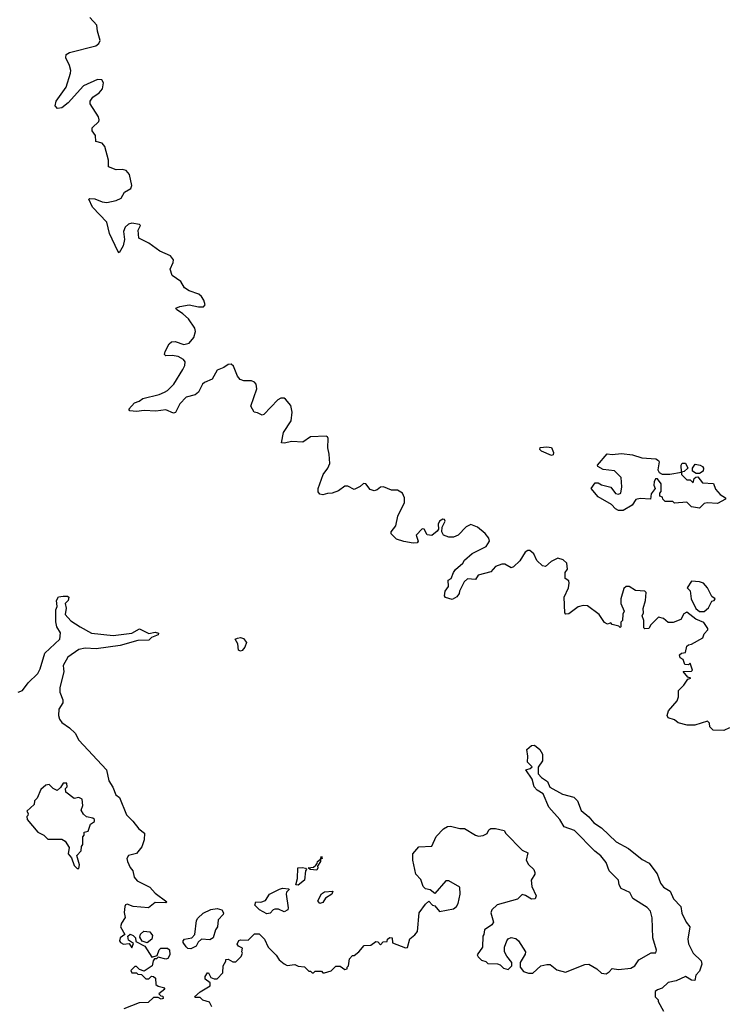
# Model space of a CAD drawing. Extents: x 2293139 to 2515392, y 824115 to 1006937.
# Tile 380 of 417: x 2487325 to 2491881, y 865087 to 871420. Entities that reach past the tile are written whole.
import ezdxf

# ---------------------------------------------------------------- set-up
doc = ezdxf.new("R2010")
doc.units = 0

msp = doc.modelspace()

# ---------------------------------------------------------------- linework, layer by layer
at = {"layer": '0CON10XD'}
for points in [[(2487834.3, 871265.7), (2487842, 871285), (2487824.3, 871345), (2487820.8, 871385), (2487775, 871433.8)], [(2491890, 866865), (2491851.7, 866848.3), (2491785, 866850), (2491761.7, 866871.7), (2491760, 866895), (2491747.5, 866907.5), (2491665, 866882.5), (2491617, 866883), (2491558.3, 866898.3), (2491535, 866917.5), (2491495, 866930), (2491487.5, 866945), (2491496.4, 866973.6), (2491551.7, 867038.3), (2491560, 867065), (2491560, 867105), (2491595, 867140), (2491621.7, 867178.3), (2491640, 867185), (2491621.7, 867191.7), (2491591.7, 867228.3), (2491645, 867230), (2491650, 867235), (2491635, 867280), (2491625, 867270), (2491601.7, 867271.7), (2491590, 867305), (2491572.5, 867315), (2491567.5, 867335), (2491580, 867345), (2491605, 867350), (2491615, 867390), (2491625, 867400), (2491645, 867402.5), (2491717.5, 867445), (2491725, 867470), (2491750, 867495), (2491750, 867505), (2491723, 867543), (2491673, 867563), (2491615, 867610), (2491595, 867597.5), (2491575, 867562.5), (2491526.4, 867543.6), (2491493.6, 867543.6), (2491465, 867567.5), (2491433, 867577), (2491383.3, 867526.7), (2491370, 867505), (2491345, 867502.5), (2491338.3, 867508.3), (2491337.5, 867555), (2491327.5, 867585), (2491336.7, 867605), (2491333, 867633), (2491348.8, 867685), (2491353.3, 867735), (2491345, 867743.3), (2491285, 867747.5), (2491243.6, 867773.6), (2491225, 867773.3), (2491209.6, 867760.5), (2491190, 867695), (2491191.2, 867665), (2491212.5, 867615), (2491203, 867597), (2491200, 867555), (2491190, 867545), (2491190, 867515), (2491185, 867510), (2491178.3, 867518.3), (2491135, 867530), (2491125, 867540), (2491105, 867532.5), (2491085, 867542.5), (2491050, 867595), (2490975, 867650), (2490948.3, 867651.7), (2490915, 867643.8), (2490855, 867597.5), (2490836.7, 867596.7), (2490830, 867605), (2490826.7, 867705), (2490853.3, 867765), (2490857.5, 867795), (2490855, 867810), (2490832.5, 867825), (2490832.5, 867865), (2490847.5, 867885), (2490843.3, 867925), (2490820, 867945), (2490785, 867955.7), (2490743.3, 867935), (2490705, 867903.3), (2490686.1, 867906.1), (2490651.1, 867941.1), (2490630.6, 867985), (2490605, 868005.4), (2490591.2, 868005), (2490576, 867995), (2490541.7, 867938.3), (2490499.7, 867900.3), (2490485, 867894.2), (2490445, 867917.5), (2490425, 867918.6), (2490385, 867902), (2490355, 867868.8), (2490273, 867847), (2490255, 867820), (2490205, 867822.5), (2490182.5, 867805), (2490152.5, 867745), (2490151.7, 867728.3), (2490135, 867707.5), (2490105, 867690), (2490063.6, 867703.6), (2490057.5, 867715), (2490060, 867745), (2490082.5, 867775), (2490080, 867815), (2490100, 867825), (2490113.3, 867865), (2490127, 867883), (2490175, 867923.3), (2490186.1, 867943.9), (2490234.3, 867985.7), (2490325, 868030.8), (2490346, 868065), (2490341.2, 868085), (2490318, 868115), (2490269.2, 868155), (2490225, 868172.2), (2490195, 868158.1), (2490145, 868103.8), (2490115, 868091.2), (2490085, 868091.2), (2490050, 868105), (2490040, 868125), (2490042.5, 868155), (2490060, 868195), (2490057.5, 868205), (2490045, 868208), (2490024, 868195), (2490016.7, 868175), (2490017.5, 868142.5), (2490010, 868130), (2489975, 868102.5), (2489945, 868107.5), (2489925, 868142.5), (2489912.5, 868145), (2489873.3, 868105), (2489887.5, 868065), (2489880, 868055), (2489855, 868053.3), (2489793.9, 868063.9), (2489748.3, 868078.3), (2489713.9, 868113.9), (2489713.3, 868125), (2489743.8, 868165), (2489757, 868227), (2489800, 868315), (2489800, 868345), (2489786.2, 868375), (2489755, 868393.3), (2489715, 868393.3), (2489663.9, 868416.1), (2489645, 868413.3), (2489622.5, 868395), (2489605, 868390), (2489577.5, 868397.5), (2489550, 868435), (2489535, 868436.7), (2489515, 868417.5), (2489475, 868397.5), (2489435, 868418.8), (2489415, 868420), (2489375, 868388.8), (2489335, 868373.8), (2489305, 868373.3), (2489275, 868363.8), (2489255, 868367.5), (2489243.6, 868383.6), (2489243.3, 868405), (2489276.7, 868495), (2489305.7, 868534.3), (2489319.2, 868565), (2489313.8, 868626.2), (2489305.9, 868665.9), (2489309.4, 868725), (2489305, 868737.5), (2489295, 868741.4), (2489195, 868737.1), (2489145, 868702), (2489075, 868706.9), (2489026.4, 868696.4), (2489008.3, 868698.3), (2489022, 868765), (2489071.2, 868838.8), (2489077.1, 868895), (2489068.7, 868938.7), (2489035, 868979.2), (2489025, 868985.7), (2489005, 868985.7), (2488985.6, 868974.4), (2488895, 868880), (2488885, 868876.2), (2488855, 868892), (2488832.5, 868895), (2488811.2, 868935), (2488849.2, 869045), (2488846, 869075), (2488835, 869088.8), (2488815, 869096), (2488766.4, 869096.4), (2488742.5, 869105), (2488726.1, 869126.1), (2488700.7, 869190.7), (2488685, 869203.3), (2488665, 869201.2), (2488638.3, 869181.7), (2488595, 869166), (2488562.5, 869107.5), (2488513, 869087), (2488500, 869075), (2488475, 869023.3), (2488453.9, 869006.1), (2488395, 868992), (2488355, 868950), (2488326.1, 868893.9), (2488315, 868890), (2488265, 868910), (2488201.2, 868901.2), (2488125, 868907.1), (2488075, 868899.2), (2488033, 868903), (2488027.5, 868915), (2488062.5, 868955), (2488094.2, 868965.8), (2488117.7, 868982.3), (2488221.3, 869008.7), (2488255, 869023.1), (2488275.8, 869035), (2488315.7, 869075), (2488375, 869170), (2488387.1, 869195), (2488389.7, 869219.7), (2488378.8, 869235), (2488345, 869252.5), (2488305, 869260), (2488265, 869257.5), (2488257, 869267), (2488260, 869285), (2488286.7, 869335), (2488301.2, 869348.8), (2488325, 869350), (2488381.3, 869331.3), (2488415, 869340), (2488445, 869376.2), (2488455.5, 869415), (2488451.9, 869435), (2488411.1, 869495), (2488375, 869528.6), (2488332.5, 869555), (2488330, 869565), (2488353.9, 869576.1), (2488415, 869585.8), (2488475, 869572.5), (2488506.1, 869573.9), (2488518, 869585), (2488508.9, 869615), (2488495, 869638.6), (2488475.8, 869655), (2488415.5, 869675.5), (2488384.2, 869694.2), (2488361.2, 869735), (2488306, 869775), (2488292, 869815), (2488312.3, 869857.7), (2488314, 869875), (2488295, 869901.2), (2488225, 869932), (2488155, 869982), (2488090, 870015), (2488087.5, 870065), (2488102.5, 870095), (2488095, 870102.5), (2488045, 870110), (2488025, 870103.8), (2488004, 870085), (2487992.7, 870057.3), (2487998.8, 870005), (2487991.2, 869965), (2487965, 869920), (2487955, 869930), (2487902.5, 870045), (2487885, 870117.5), (2487793.3, 870215), (2487770, 870265), (2487775, 870270), (2487808.3, 870268.3), (2487855, 870248.8), (2487885, 870244), (2487945, 870257.5), (2487978.1, 870271.9), (2487999.7, 870310.3), (2488038.8, 870335), (2488045.8, 870354.2), (2488030.8, 870425), (2488009.4, 870449.4), (2487984.2, 870455.8), (2487945, 870453.8), (2487895, 870473.3), (2487895.7, 870515.7), (2487873.3, 870605), (2487856.2, 870625), (2487815.4, 870635.5), (2487812.5, 870675), (2487792, 870705), (2487791.2, 870725), (2487833.8, 870765), (2487835.8, 870775), (2487830.8, 870795), (2487778, 870878), (2487777.1, 870895), (2487795, 870921.9), (2487835, 870950), (2487858.1, 870975), (2487863.1, 871013.1), (2487852.5, 871032.5), (2487825, 871034.4), (2487734.2, 870995), (2487637.5, 870885), (2487595, 870852), (2487568.3, 870848.3), (2487552.5, 870865), (2487560, 870895), (2487624, 870985), (2487652, 871075), (2487653.9, 871093.9), (2487646, 871126), (2487621.2, 871175), (2487624.2, 871195.8), (2487645, 871208.8), (2487815, 871251.4), (2487834.3, 871265.7)], [(2490745, 868617.5), (2490680, 868645), (2490670, 868655), (2490671.7, 868668.3), (2490715, 868672.5), (2490745, 868667.5), (2490757.5, 868635), (2490755, 868620), (2490745, 868617.5)], [(2491175, 868263.3), (2491155, 868273.3), (2491130.4, 868300.5), (2491045, 868350), (2491000, 868405), (2491025, 868440), (2491045, 868440), (2491065, 868427.5), (2491125, 868412.5), (2491155, 868372.5), (2491175, 868367.5), (2491190, 868375), (2491197.5, 868415), (2491193.3, 868475), (2491148.6, 868518.6), (2491076, 868526), (2491042.5, 868545), (2491040, 868555), (2491103.3, 868626.7), (2491135, 868623.8), (2491195, 868630), (2491265, 868621.2), (2491325, 868601.2), (2491415.8, 868595.8), (2491432.5, 868585), (2491436.7, 868575), (2491427.5, 868525), (2491437, 868507), (2491455, 868497.5), (2491505, 868497.5), (2491580, 868510), (2491577.5, 868555), (2491585, 868567.5), (2491605, 868566.7), (2491620, 868535), (2491597, 868513), (2491580, 868510), (2491580, 868495), (2491615, 868460), (2491635, 868460), (2491655, 868440), (2491661.7, 868468.3), (2491671.7, 868478.3), (2491685, 868480), (2491715, 868440), (2491787, 868437), (2491799.3, 868399.3), (2491830, 868365), (2491862.5, 868345), (2491862.5, 868335), (2491811.7, 868308.3), (2491745, 868313.3), (2491725, 868307.5), (2491695, 868277.5), (2491645, 868287.5), (2491615, 868317.5), (2491535, 868310), (2491525, 868320), (2491475, 868320), (2491460, 868335), (2491458.3, 868348.3), (2491440, 868355), (2491440, 868375), (2491450, 868385), (2491450, 868435), (2491425, 868467.5), (2491413.6, 868466.4), (2491403.6, 868446.4), (2491402.5, 868425), (2491410, 868405), (2491385, 868370), (2491380, 868335), (2491315, 868341.2), (2491286.4, 868333.6), (2491263, 868297), (2491205, 868263.8), (2491175, 868263.3)], [(2491695, 868500), (2491675, 868500), (2491650, 868515), (2491650, 868535), (2491668.3, 868561.7), (2491700, 868555), (2491716.4, 868546.4), (2491722.5, 868535), (2491720, 868515), (2491695, 868500)], [(2491725, 867612.5), (2491753, 867637), (2491775, 867680), (2491790, 867685), (2491797.5, 867695), (2491775, 867710), (2491746.7, 867765), (2491722.5, 867795), (2491695, 867804.2), (2491645, 867808.6), (2491617.5, 867765), (2491637, 867747), (2491642.5, 867695), (2491671.7, 867631.7), (2491695, 867612.5), (2491725, 867612.5)], [(2487315.9, 867094.1), (2487343.3, 867105), (2487380, 867155), (2487441.2, 867215), (2487456.2, 867245), (2487486.7, 867345), (2487582, 867435), (2487586.4, 867476.4), (2487564, 867515), (2487556.4, 867546.4), (2487556.4, 867623.6), (2487566.7, 867645), (2487561.2, 867685), (2487575, 867706.7), (2487605, 867712.5), (2487631.7, 867711.7), (2487640, 867705), (2487636.7, 867685), (2487617.5, 867665), (2487623.3, 867635), (2487617.5, 867595), (2487654.2, 867554.2), (2487713.9, 867513.9), (2487787.5, 867475), (2487925, 867459.2), (2488045, 867473.8), (2488095, 867502.5), (2488155, 867472.5), (2488195, 867480), (2488217.5, 867475), (2488215, 867462.5), (2488173, 867447), (2488155, 867430), (2488085, 867426.7), (2487970, 867395), (2487817, 867373), (2487745, 867378), (2487705, 867370), (2487635, 867320), (2487603.8, 867265), (2487606.2, 867245), (2487608.8, 867225), (2487582, 867125), (2487582, 867095), (2487602.5, 867045), (2487602.5, 867025), (2487576.7, 866985), (2487573.8, 866945), (2487580.4, 866920.5), (2487595, 866900), (2487646.1, 866866.1), (2487681.7, 866831.7), (2487706.1, 866786.1), (2487882.5, 866595), (2487897.5, 866525), (2487923.6, 866483.6), (2487943.3, 866435), (2487966.1, 866416.1), (2488012.5, 866305), (2488052.5, 866265), (2488090, 866215), (2488127.1, 866187.1), (2488125.8, 866145), (2488111.2, 866098.8), (2488075, 866056.7), (2488023.8, 866045), (2488014, 866025), (2488018.8, 866005), (2488035, 865967.5), (2488053.3, 865945), (2488061.2, 865905), (2488080.4, 865880.5), (2488160.7, 865840.7), (2488195, 865802.5), (2488270, 865745), (2488265, 865740), (2488195, 865742.5), (2488153, 865707), (2488055, 865716.7), (2488015, 865730), (2488005, 865726.2), (2488000, 865715), (2487996.4, 865676.4), (2488002.5, 865645), (2487980.4, 865609.5), (2487973.8, 865585), (2488000, 865535), (2487970, 865515), (2487967.5, 865495), (2487973.6, 865483.6), (2487993, 865473), (2488028.3, 865478.3), (2488045, 865450), (2488057.5, 865477.5), (2488025, 865500), (2488020, 865525), (2488035, 865537.5), (2488055, 865530), (2488070, 865515), (2488071.7, 865491.7), (2488130, 865460), (2488175, 865390), (2488208.3, 865401.7), (2488221.7, 865438.3), (2488232.3, 865447.7), (2488275, 865447.5), (2488288.1, 865438.1), (2488291.2, 865405), (2488278.3, 865381.7), (2488265, 865377.5), (2488215, 865390), (2488205, 865380), (2488191.7, 865378.3), (2488183, 865367), (2488176.4, 865333.6), (2488125, 865300), (2488095, 865310), (2488075, 865330), (2488065, 865330), (2488040, 865305), (2488045, 865290), (2488075, 865290), (2488085, 865280), (2488108.3, 865278.3), (2488135, 865250), (2488155, 865250), (2488173, 865267), (2488186.4, 865266.4), (2488197.5, 865255), (2488200, 865215), (2488215, 865202.5), (2488250, 865195), (2488257.5, 865185), (2488220, 865155), (2488231.7, 865141.7), (2488245, 865140), (2488247.5, 865125), (2488235, 865120), (2488215, 865130), (2488185, 865130), (2488151.7, 865098.3), (2488093, 865097), (2487995, 865056.7)], [(2488745, 867357.5), (2488732.5, 867365), (2488726.7, 867405), (2488710, 867435), (2488725, 867442.5), (2488745, 867446.2), (2488765, 867440), (2488782.5, 867415), (2488773.3, 867385), (2488755, 867363.3), (2488745, 867357.5)], [(2488757.5, 865415), (2488752.5, 865425), (2488758.3, 865448.3), (2488731.7, 865461.7), (2488723, 865473), (2488733.6, 865496.4), (2488745, 865502.5), (2488795, 865500), (2488835, 865540), (2488865, 865540), (2488900, 865505), (2488923.6, 865453.6), (2488975, 865402.5), (2488993.6, 865373.6), (2489025, 865347.5), (2489045, 865337.5), (2489095, 865342.5), (2489115, 865332.5), (2489157, 865327), (2489185, 865300), (2489195, 865300), (2489205, 865290), (2489215, 865290), (2489225, 865300), (2489265, 865300), (2489275, 865290), (2489285, 865290), (2489328.3, 865301.7), (2489358.3, 865331.7), (2489385, 865332.5), (2489415, 865310), (2489430, 865315), (2489430, 865325), (2489440, 865335), (2489445, 865380), (2489465, 865400), (2489475, 865400), (2489506.4, 865423.6), (2489540, 865465), (2489581.7, 865468.3), (2489615, 865490), (2489628.3, 865488.3), (2489645, 865470), (2489661.7, 865488.3), (2489688.3, 865491.7), (2489690, 865505), (2489705, 865517.5), (2489720, 865515), (2489723, 865483), (2489805, 865450), (2489818.3, 865451.7), (2489833, 865507), (2489866.4, 865533.6), (2489882.5, 865555), (2489893.3, 865675), (2489935, 865730), (2489955, 865750), (2489980, 865725), (2489995, 865720), (2490025, 865683.3), (2490115, 865701.2), (2490133.3, 865715), (2490143.8, 865735), (2490156.7, 865795), (2490155, 865840), (2490085, 865880), (2490065, 865880), (2489995, 865800), (2489965, 865822.5), (2489935, 865830), (2489920, 865845), (2489905, 865890), (2489873, 865923), (2489853, 866013), (2489852.5, 866055), (2489891.2, 866098.8), (2489975, 866103.3), (2490003.9, 866166.1), (2490050, 866215), (2490075, 866230), (2490095, 866232.5), (2490155, 866217.5), (2490185, 866216.7), (2490255, 866173.8), (2490275, 866168.8), (2490305, 866173.3), (2490330, 866185), (2490341.7, 866208.3), (2490355, 866217.5), (2490385, 866217.5), (2490440, 866205), (2490450, 866185), (2490555, 866077.5), (2490591.7, 866061.7), (2490582.5, 866015), (2490597, 865987), (2490630, 865955), (2490637.5, 865935), (2490637, 865923), (2490613.3, 865885), (2490618.8, 865845), (2490646.7, 865785), (2490640, 865765), (2490615, 865762.5), (2490577, 865787), (2490555, 865792.5), (2490525.9, 865764.1), (2490395, 865726.2), (2490360, 865695), (2490354.2, 865675), (2490371.2, 865615), (2490361.7, 865598.3), (2490313.3, 865565), (2490310, 865535), (2490302.5, 865525), (2490300, 865455), (2490267.5, 865405), (2490273, 865393), (2490295, 865370), (2490321.7, 865361.7), (2490335, 865350), (2490397, 865347), (2490415, 865340), (2490435, 865320), (2490465, 865310), (2490490, 865335), (2490490, 865355), (2490456.4, 865396.4), (2490442.5, 865425), (2490442.5, 865455), (2490456.7, 865495), (2490465, 865507.5), (2490485, 865517.5), (2490515, 865510), (2490533.3, 865495), (2490576.7, 865425), (2490575, 865410), (2490542.5, 865355), (2490542.5, 865325), (2490565, 865297.5), (2490597, 865287), (2490625, 865286.7), (2490675, 865333.3), (2490715, 865343.3), (2490735, 865342.5), (2490779.3, 865309.3), (2490835, 865293.3), (2490957.7, 865342.3), (2490985, 865344.3), (2491035, 865315.4), (2491065, 865287.6), (2491095, 865282.7), (2491116, 865295), (2491135, 865316.7), (2491175, 865311.2), (2491255, 865318.6), (2491280, 865335), (2491306.4, 865373.6), (2491385, 865417.5), (2491415, 865417.5), (2491420, 865435), (2491396.4, 865513.6), (2491392.3, 865642.3), (2491380.8, 865685), (2491359.1, 865709.1), (2491268.3, 865768.3), (2491247.5, 865805), (2491191.7, 865831.7), (2491178.8, 865855), (2491175.9, 865885.9), (2491116.2, 865945), (2491095, 866000), (2491061.2, 866041.2), (2491022.4, 866072.4), (2490893.3, 866205), (2490825, 866227.5), (2490797.5, 866275), (2490727.5, 866355), (2490690.7, 866440.7), (2490652.5, 866465), (2490633.3, 866485), (2490620, 866535), (2490580, 866595), (2490607, 866603), (2490620, 866615), (2490590, 866645), (2490593, 866683), (2490586.7, 866725), (2490615, 866751.2), (2490635, 866753.8), (2490668.8, 866725), (2490686.2, 866695), (2490686.4, 866653.6), (2490658.3, 866611.7), (2490658.3, 866568.3), (2490680, 866545), (2490719.3, 866519.3), (2490733.6, 866483.6), (2490815, 866437.5), (2490888.3, 866418.3), (2490912.5, 866395), (2490935, 866332.5), (2490985, 866293.3), (2491016.7, 866255), (2491065, 866221.2), (2491161.2, 866131.2), (2491238.8, 866088.8), (2491327.7, 866017.7), (2491372.5, 865995), (2491395, 865962.5), (2491423.3, 865925), (2491446.2, 865865), (2491465, 865841.2), (2491507.5, 865815), (2491528.8, 865765), (2491576, 865715), (2491582.7, 865672.7), (2491610, 865615), (2491633.3, 865585), (2491620, 865505), (2491624.4, 865475), (2491655, 865416.2), (2491705.8, 865365.8), (2491710, 865345), (2491695, 865300), (2491672.5, 865275), (2491665, 865240), (2491645, 865242.5), (2491605, 865266), (2491545, 865237.5), (2491495, 865226.7), (2491455, 865190), (2491425, 865180), (2491411.7, 865168.3), (2491410, 865135), (2491430, 865115), (2491430, 865105), (2491465, 865043.3)], [(2487705, 865960), (2487710, 865985), (2487692.5, 866045), (2487720, 866075), (2487721.7, 866101.7), (2487730, 866115), (2487730, 866165), (2487740, 866175), (2487740, 866195), (2487765, 866200), (2487780, 866245), (2487805, 866262.5), (2487806.7, 866275), (2487795, 866283.3), (2487755, 866292.5), (2487735, 866310), (2487720, 866335), (2487730, 866365), (2487726.4, 866406.4), (2487705, 866417.5), (2487675, 866410), (2487621.7, 866451.7), (2487620, 866475), (2487630, 866485), (2487628.3, 866508.3), (2487605, 866510), (2487588.3, 866481.7), (2487565, 866462.5), (2487540, 866475), (2487515, 866500), (2487493, 866497), (2487461.7, 866468.3), (2487438.3, 866411.7), (2487420, 866395), (2487418.3, 866371.7), (2487371.7, 866328.3), (2487380, 866315), (2487378.3, 866301.7), (2487370, 866295), (2487372.5, 866275), (2487442.5, 866195), (2487480, 866175), (2487505, 866150), (2487595, 866150), (2487616.4, 866136.4), (2487642.5, 866095), (2487637.5, 866055), (2487658.3, 866028.3), (2487675, 865980), (2487695, 865960), (2487705, 865960)], [(2489235, 865950), (2489193.6, 865953.6), (2489180, 865965), (2489215, 865970), (2489228.3, 865981.7), (2489238.3, 865991.7), (2489240, 866005), (2489260, 866020), (2489265, 866040), (2489270, 866025), (2489260, 866020), (2489260, 866005), (2489240, 865975), (2489242.5, 865965), (2489235, 865950)], [(2489115, 865853.3), (2489100, 865855), (2489111.2, 865895), (2489112.5, 865965), (2489143, 865967), (2489161.7, 865961.7), (2489170, 865955), (2489162.5, 865945), (2489156.7, 865885), (2489115, 865853.3)], [(2488915, 865669.2), (2488866.2, 865695), (2488836.2, 865725), (2488843.3, 865745), (2488875, 865744), (2488905.7, 865754.3), (2488931.2, 865795), (2488995, 865828), (2489015, 865833.3), (2489055, 865830), (2489057.5, 865825), (2489041.2, 865808.8), (2489038.8, 865795), (2489051.7, 865708.3), (2489048.8, 865695), (2489025, 865682.5), (2488988.3, 865698.3), (2488965, 865699.2), (2488953.8, 865695), (2488935, 865673.3), (2488915, 865669.2)], [(2489255, 865736.2), (2489242.3, 865752.3), (2489265, 865796.7), (2489285, 865811.2), (2489337.5, 865815), (2489332.5, 865795), (2489291.4, 865768.6), (2489275, 865742), (2489255, 865736.2)], [(2488425, 865443.3), (2488406.1, 865446.1), (2488395.8, 865455.8), (2488376, 865485), (2488376, 865495), (2488385, 865505.8), (2488432.5, 865515), (2488451.2, 865535), (2488461.2, 865625), (2488469.6, 865640.5), (2488505, 865673.8), (2488554.2, 865695.8), (2488595, 865702.5), (2488625, 865693.8), (2488635.8, 865675.8), (2488634.2, 865665), (2488600.4, 865629.5), (2488596, 865585), (2488584.2, 865565), (2488570, 865515), (2488548, 865502), (2488494.5, 865505.6), (2488473.2, 865486.8), (2488459.6, 865460.5), (2488425, 865443.3)], [(2488145, 865483.3), (2488113.3, 865493.3), (2488098.3, 865518.3), (2488101.7, 865538.3), (2488122.5, 865557.5), (2488162, 865552), (2488179.2, 865529.2), (2488173.8, 865505), (2488145, 865483.3)], [(2488560.7, 865070.7), (2488545, 865100), (2488503, 865113), (2488485, 865130), (2488455, 865130), (2488450, 865135), (2488485, 865167.5), (2488550, 865205), (2488550, 865225), (2488518.3, 865248.3), (2488517.5, 865265), (2488531.7, 865288.3), (2488538.3, 865288.3), (2488555, 865260), (2488575, 865250), (2488595, 865250), (2488631.7, 865288.3), (2488632.5, 865335), (2488650, 865365), (2488650, 865375), (2488665, 865377.5), (2488695, 865360), (2488715, 865360), (2488750, 865395), (2488757.5, 865415)]]:
    msp.add_lwpolyline(points, dxfattribs=at)

doc.saveas('drawing.dxf')
